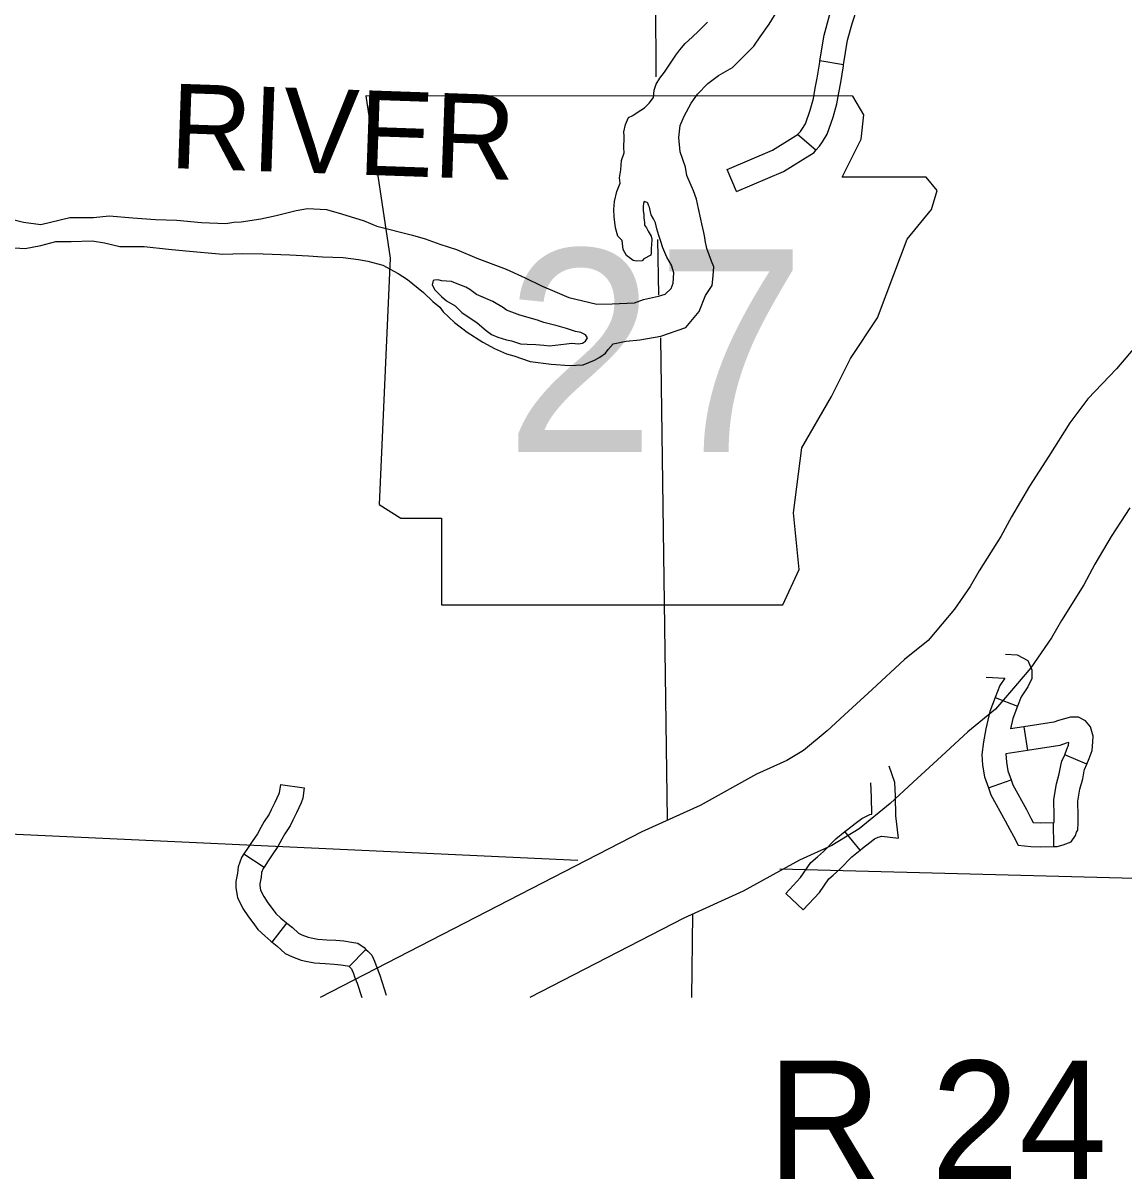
# Model space of a CAD drawing. Extents: x -492261 to -432772, y 1441225 to 1452922.
# Drawn here: x -463909.6 to -463713.1, y 1450842.3 to 1451048.6 of the extents above; entities that cross this region are included whole.
import ezdxf

# ---------------------------------------------------------------- set-up
doc = ezdxf.new("R2010")
doc.units = 0
doc.layers.add('Default', color=7, linetype='Continuous')

msp = doc.modelspace()

# ---------------------------------------------------------------- linework, layer by layer
at = {"layer": 'Default'}
for p, q in [((-463763.12, 1451041.19), (-463767.35, 1451041.89)), ((-463768.05, 1451025.96), (-463771.32, 1451028.73)), ((-463782.23, 1451018.56), (-463783.92, 1451022.5)), ((-463736.06, 1450928.24), (-463732.05, 1450926.71)), ((-463730.96, 1450922.99), (-463730.3, 1450918.75)), ((-463719.71, 1450916.34), (-463723.65, 1450918.01)), ((-463737.26, 1450912.12), (-463733.22, 1450913.53)), ((-463863.67, 1450912.68), (-463859.42, 1450912.12)), ((-463725.57, 1450901.62), (-463725.64, 1450905.91)), ((-463760.19, 1450900.97), (-463762.88, 1450904.3)), ((-463870.16, 1450900.29), (-463866.58, 1450897.94)), ((-463770.32, 1450890.3), (-463773.46, 1450893.21)), ((-463865.13, 1450884.54), (-463862.49, 1450887.92)), ((-463851.4, 1450880.21), (-463848.39, 1450883.26))]:
    msp.add_line(p, q, dxfattribs=at)
for points in [[(-463796.62, 1451086.6), (-463796.7, 1451052.8), (-463796.64, 1451039.02)], [(-463767.35, 1451041.89), (-463766.59, 1451046.5), (-463765.65, 1451049.99), (-463764.76, 1451052.67), (-463764.12, 1451055.22), (-463763.87, 1451056.59)], [(-463763.12, 1451041.19), (-463762.4, 1451045.6), (-463761.54, 1451048.76), (-463760.64, 1451051.47), (-463759.93, 1451054.31), (-463759.65, 1451055.8)], [(-463787.8, 1451000.02), (-463786.56, 1451001.81), (-463786.41, 1451003.53), (-463786.26, 1451005.13), (-463786.73, 1451006.15), (-463787.56, 1451008.37), (-463787.81, 1451009.8), (-463787.87, 1451010.37), (-463788.06, 1451011.28), (-463788.42, 1451012.82), (-463788.6, 1451013.62), (-463789.03, 1451015.56), (-463789.39, 1451017.21), (-463789.92, 1451018.69), (-463791.1, 1451021.42), (-463791.35, 1451022.91), (-463792.3, 1451025.64), (-463792.56, 1451028.21), (-463792.3, 1451030.33), (-463791.58, 1451032), (-463790.35, 1451034.36), (-463789.23, 1451035.97), (-463787.37, 1451037.83), (-463785.44, 1451039.28), (-463782.95, 1451040.74), (-463781.08, 1451042.54), (-463779.17, 1451044.51), (-463777.99, 1451046.18), (-463776.42, 1451048.43), (-463774.23, 1451052)], [(-463799.08, 1451006.17), (-463800.1, 1451006.15), (-463800.68, 1451006.26), (-463801.89, 1451007.16), (-463802.47, 1451008.24), (-463802.67, 1451009.84), (-463803.42, 1451010.57), (-463803.84, 1451012.11), (-463804.09, 1451014.05), (-463804.11, 1451015.37), (-463804.01, 1451016.8), (-463803.63, 1451018.57), (-463803.02, 1451020.07), (-463803.15, 1451021.04), (-463802.88, 1451022.42), (-463802.79, 1451024.13), (-463802.29, 1451025.45), (-463802.36, 1451026.42), (-463802.27, 1451028.14), (-463802.27, 1451028.43), (-463802.34, 1451029.23), (-463802.07, 1451030.55), (-463801.52, 1451031.81), (-463800.72, 1451032.16), (-463799.99, 1451032.69), (-463798.68, 1451033.51), (-463797.84, 1451034.37), (-463797.05, 1451035.36), (-463796.95, 1451036.67), (-463796.57, 1451037.76), (-463795.95, 1451038.8), (-463795.11, 1451039.9), (-463794.04, 1451041.46), (-463793.09, 1451042.9), (-463792.36, 1451043.88), (-463791.4, 1451044.98), (-463790.16, 1451046.14), (-463788.97, 1451047.24), (-463788.13, 1451048.11), (-463787.39, 1451048.8)], [(-463771.32, 1451028.73), (-463770.82, 1451029.31), (-463770.46, 1451029.82), (-463769.95, 1451030.65), (-463769.09, 1451033.11), (-463768.52, 1451035.18), (-463768.2, 1451037.01), (-463767.82, 1451038.82), (-463767.38, 1451041.69), (-463767.35, 1451041.89)], [(-463768.05, 1451025.96), (-463767.44, 1451026.68), (-463766.9, 1451027.44), (-463766.05, 1451028.79), (-463765, 1451031.84), (-463764.34, 1451034.24), (-463763.99, 1451036.19), (-463763.6, 1451038.05), (-463763.15, 1451041.02), (-463763.12, 1451041.19)], [(-463783.92, 1451022.5), (-463775.81, 1451025.98), (-463772.66, 1451027.91), (-463771.24, 1451028.82), (-463771.32, 1451028.73)], [(-463782.23, 1451018.56), (-463773.83, 1451022.16), (-463770.38, 1451024.28), (-463768.38, 1451025.56), (-463768.05, 1451025.96)], [(-463911.16, 1451013.54), (-463909.55, 1451013.1), (-463906.41, 1451012.68), (-463901.28, 1451013.95), (-463897, 1451013.95), (-463894.2, 1451014.21), (-463890.02, 1451013.87), (-463885.96, 1451013.57), (-463882.13, 1451013.45), (-463877.73, 1451013.05), (-463873.38, 1451012.88), (-463871.96, 1451013.12), (-463870.64, 1451013.14), (-463867.17, 1451013.7), (-463864.43, 1451014.31), (-463860.84, 1451015.21), (-463858.85, 1451015.52), (-463855.42, 1451015.34), (-463852.78, 1451014.57), (-463848.71, 1451013.31), (-463846.47, 1451012.36), (-463840.1, 1451010.79), (-463837.81, 1451010.13), (-463835.17, 1451009.19), (-463832.24, 1451008.2), (-463828.57, 1451006.7), (-463823.34, 1451004.71), (-463819.95, 1451003.15), (-463817.02, 1451001.76), (-463814.66, 1451000.71), (-463812.19, 1450999.65), (-463807.15, 1450998.46), (-463804.41, 1450998.49), (-463800.47, 1450998.71), (-463798.82, 1450999.31), (-463796.14, 1450999.86), (-463795, 1451000.27), (-463793.93, 1451001.26), (-463793.54, 1451002.23), (-463793.45, 1451004.06), (-463793.87, 1451005.43), (-463794.69, 1451006.85), (-463795.39, 1451008.5), (-463795.75, 1451009.64), (-463796.11, 1451010.72), (-463796.46, 1451011.92), (-463796.71, 1451013), (-463797.06, 1451013.68), (-463797.47, 1451014.42), (-463797.53, 1451014.65), (-463797.77, 1451015.79), (-463797.95, 1451016.13), (-463798.06, 1451016.47), (-463798.18, 1451016.64), (-463798.7, 1451016.81), (-463798.86, 1451016.46), (-463798.91, 1451015.95), (-463798.91, 1451015.2), (-463798.78, 1451014.4), (-463798.77, 1451013.89), (-463798.65, 1451013.03), (-463798.64, 1451012.58), (-463798.29, 1451012.07), (-463798, 1451011.5), (-463797.48, 1451010.59), (-463797.35, 1451010.08), (-463797.4, 1451008.99), (-463797.45, 1451008.53), (-463797.49, 1451007.62), (-463797.55, 1451007.21), (-463798.8, 1451006.57), (-463799.08, 1451006.17)], [(-463911.1, 1451008.51), (-463909.21, 1451008.42), (-463906.42, 1451008.91), (-463903.74, 1451009.63), (-463901, 1451009.67), (-463897.28, 1451009.77), (-463895.05, 1451009.4), (-463892.3, 1451008.75), (-463887.96, 1451008.75), (-463883.61, 1451008.29), (-463880.52, 1451007.98), (-463873.94, 1451007.38), (-463870.34, 1451007.48), (-463866.74, 1451007.42), (-463862, 1451007.25), (-463858.62, 1451007.06), (-463856.17, 1451006.92), (-463852.45, 1451006.8), (-463849.7, 1451006.43), (-463848.04, 1451006.11), (-463845.4, 1451005.4), (-463842.64, 1451003.95), (-463840.97, 1451002.88), (-463838.09, 1451000.52), (-463836.47, 1450998.94), (-463835.2, 1450997.93), (-463834.61, 1450997.08), (-463832.59, 1450995.16), (-463830.34, 1450993.47), (-463827.52, 1450991.68), (-463825.45, 1450990.56), (-463823.32, 1450989.61), (-463822, 1450989.23), (-463819.07, 1450988.24), (-463815.3, 1450987.72), (-463812.04, 1450987.53), (-463809.64, 1450987.62), (-463807.59, 1450988.44), (-463806.63, 1450988.97), (-463805.61, 1450989.73), (-463805.16, 1450990.36), (-463804.26, 1450991.4), (-463801.92, 1450991.83), (-463799.47, 1450992.09), (-463795.76, 1450992.77), (-463791.27, 1450994.31), (-463788.9, 1450997.15), (-463787.8, 1451000.02)], [(-463796.33, 1451010.03), (-463796.14, 1451000.14)], [(-463827.5, 1450999.68), (-463828.65, 1451000.18), (-463829.87, 1451001.08), (-463830.56, 1451001.47), (-463832.11, 1451002.08), (-463833.14, 1451002.53), (-463834.91, 1451002.62), (-463835.49, 1451002.78), (-463836.17, 1451002.72), (-463836.4, 1451002.66), (-463836.56, 1451001.91), (-463836.09, 1451001), (-463834.88, 1450999.82), (-463834.01, 1450999.03), (-463832.46, 1450998.19), (-463831.3, 1450997), (-463828.53, 1450995.1), (-463826.91, 1450993.74), (-463825.99, 1450993.07), (-463824.84, 1450992.57), (-463823.29, 1450992.07), (-463822.43, 1450991.91), (-463820.77, 1450991.36), (-463819.63, 1450991.32), (-463818.08, 1450991.28), (-463816.65, 1450991.13), (-463815.62, 1450991.03)], [(-463815.62, 1450991.03), (-463812.6, 1450991.35), (-463811.63, 1450991.48), (-463810.43, 1450991.38), (-463809.74, 1450991.5), (-463809.18, 1450991.85), (-463808.84, 1450992.43), (-463809.19, 1450993), (-463810.05, 1450993.39), (-463810.97, 1450993.55), (-463812.58, 1450994.1), (-463814.24, 1450994.59), (-463816.65, 1450995.19), (-463817.74, 1450995.63), (-463820.89, 1450996.51), (-463823.3, 1450997.39), (-463823.82, 1450997.79), (-463825.72, 1450998.91), (-463828.65, 1451000.18)], [(-463795.82, 1450992.43), (-463794.61, 1450906.46)], [(-463711.04, 1450990.82), (-463714.38, 1450986.89), (-463719.52, 1450981.56), (-463722.75, 1450977.27), (-463726.5, 1450971.29), (-463729.92, 1450965.95), (-463733.17, 1450960.49), (-463735.06, 1450956.96), (-463738.93, 1450950.82), (-463740.52, 1450948.04), (-463743.31, 1450943.98), (-463745.51, 1450941.41), (-463748.04, 1450938.42), (-463752.24, 1450935.02), (-463758, 1450929.64), (-463762.27, 1450925.77), (-463766.08, 1450922.25), (-463770.29, 1450918.78), (-463773.23, 1450916.98), (-463778.68, 1450914.53), (-463788.73, 1450908.96), (-463799.13, 1450904.25), (-463856.55, 1450874.66)], [(-463712.03, 1450962.11), (-463715.33, 1450956.95), (-463718.24, 1450952.05), (-463720.25, 1450948.32), (-463724.22, 1450942), (-463725.99, 1450938.91), (-463729.7, 1450933.51), (-463732.46, 1450930.29), (-463736, 1450926.12), (-463740.97, 1450922.08), (-463746.39, 1450917.02), (-463750.7, 1450913.12), (-463754.8, 1450909.33), (-463760.32, 1450904.79), (-463765.2, 1450901.8), (-463771, 1450899.19), (-463781.03, 1450893.63), (-463791.66, 1450888.81), (-463819.12, 1450874.66)], [(-463734.19, 1450935.96), (-463732.15, 1450935.83), (-463730.25, 1450934.86), (-463729.52, 1450933.19), (-463729.5, 1450931.65), (-463730.2, 1450930.13), (-463731.43, 1450928.35), (-463732.05, 1450926.71)], [(-463737.67, 1450931.88), (-463734.34, 1450931.67), (-463735.25, 1450930.36), (-463736.06, 1450928.24)], [(-463736.06, 1450928.24), (-463737.01, 1450925.76), (-463737.73, 1450922.64), (-463738.15, 1450920.33), (-463738.44, 1450918.05), (-463738.3, 1450916.15), (-463737.94, 1450914.06), (-463737.26, 1450912.12)], [(-463732.05, 1450926.71), (-463732.9, 1450924.5), (-463733.34, 1450922.62)], [(-463719.71, 1450916.34), (-463719.27, 1450917.35), (-463718.72, 1450918.75), (-463718.62, 1450920.29), (-463718.56, 1450921.31), (-463719.02, 1450923.01), (-463719.95, 1450924.05), (-463721.21, 1450924.72), (-463722.59, 1450924.73), (-463723.67, 1450924.45), (-463724.77, 1450924.12), (-463725.58, 1450923.82), (-463730.96, 1450922.99)], [(-463730.96, 1450922.99), (-463733.34, 1450922.62)], [(-463723.65, 1450918.01), (-463723.24, 1450918.98), (-463722.96, 1450919.7), (-463722.92, 1450920.2), (-463723.41, 1450920.06), (-463724.51, 1450919.65), (-463730.3, 1450918.75)], [(-463730.3, 1450918.75), (-463734.15, 1450918.15)], [(-463734.15, 1450918.15), (-463734.04, 1450916.68), (-463733.78, 1450915.14), (-463733.22, 1450913.53)], [(-463725.64, 1450905.91), (-463725.62, 1450905.91), (-463725.53, 1450905.93), (-463725.53, 1450905.95), (-463725.54, 1450907.06), (-463725.59, 1450910.03), (-463725.13, 1450912.8), (-463724.63, 1450914.62), (-463724.36, 1450916.11), (-463724.14, 1450916.84), (-463723.65, 1450918.01)], [(-463810.56, 1450899.12), (-463940.4, 1450905.14), (-463945.72, 1450905.42), (-464092.19, 1450911.95), (-464097.05, 1450912.06), (-464249.33, 1450917.03)], [(-463760.19, 1450900.97), (-463759.75, 1450901.32), (-463758.44, 1450902.33), (-463757.63, 1450902.97), (-463756.97, 1450903.28), (-463756.27, 1450903.47), (-463753.3, 1450903.09), (-463753.78, 1450907.1), (-463753.87, 1450910.6), (-463753.96, 1450913.04), (-463754.99, 1450915.98)], [(-463725.57, 1450901.62), (-463725.02, 1450901.63), (-463723.9, 1450901.93), (-463722.48, 1450902.46), (-463721.75, 1450903.59), (-463721.56, 1450904.16), (-463721.32, 1450904.54), (-463721.24, 1450905.85), (-463721.26, 1450907.12), (-463721.29, 1450909.7), (-463720.93, 1450911.88), (-463720.44, 1450913.68), (-463720.19, 1450915.12), (-463720.11, 1450915.39), (-463719.71, 1450916.34)], [(-463733.22, 1450913.53), (-463732.9, 1450912.63), (-463730.47, 1450908.21), (-463729.68, 1450906.69), (-463729.25, 1450905.9), (-463727.89, 1450905.87), (-463725.64, 1450905.91)], [(-463863.67, 1450912.68), (-463863.86, 1450911.22), (-463863.92, 1450911.02), (-463864.64, 1450909.51), (-463865.33, 1450908.18), (-463865.67, 1450907.42), (-463866.54, 1450906.1), (-463867.14, 1450905.01), (-463867.77, 1450903.88), (-463868.68, 1450902.52), (-463869.42, 1450901.42), (-463870.16, 1450900.29)], [(-463859.42, 1450912.12), (-463859.66, 1450910.26), (-463859.93, 1450909.43), (-463860.8, 1450907.61), (-463861.47, 1450906.3), (-463861.91, 1450905.34), (-463862.86, 1450903.9), (-463863.39, 1450902.93), (-463864.11, 1450901.64), (-463865.13, 1450900.13), (-463865.86, 1450899.04), (-463866.58, 1450897.94)], [(-463762.88, 1450904.3), (-463762.41, 1450904.69), (-463761.07, 1450905.72), (-463759.89, 1450906.64), (-463758.46, 1450907.32), (-463758.07, 1450907.42), (-463758.15, 1450910.46), (-463758.25, 1450912.97)], [(-463737.26, 1450912.12), (-463736.83, 1450910.88), (-463734.25, 1450906.19), (-463733.46, 1450904.68), (-463732.81, 1450903.47), (-463731.93, 1450901.88), (-463729.68, 1450901.62), (-463727.9, 1450901.58), (-463725.57, 1450901.62)], [(-463773.46, 1450893.21), (-463770.79, 1450896.1), (-463768.97, 1450898.77), (-463767.78, 1450899.77), (-463766.73, 1450900.71), (-463764.51, 1450902.98), (-463762.88, 1450904.3)], [(-463870.16, 1450900.29), (-463870.58, 1450899.66), (-463871.21, 1450897.98), (-463871.34, 1450896.84), (-463871.64, 1450895.4), (-463871.63, 1450894.24), (-463871.31, 1450892.5), (-463870.37, 1450890.58), (-463869.38, 1450889.08), (-463868.57, 1450888.04), (-463867.71, 1450886.79), (-463866.42, 1450885.65), (-463865.34, 1450884.7), (-463865.13, 1450884.54)], [(-463770.32, 1450890.3), (-463767.42, 1450893.42), (-463765.77, 1450895.87), (-463764.97, 1450896.53), (-463763.75, 1450897.62), (-463761.62, 1450899.81), (-463760.19, 1450900.97)], [(-463866.58, 1450897.94), (-463866.74, 1450897.7), (-463867.01, 1450896.97), (-463867.1, 1450896.16), (-463867.35, 1450894.97), (-463867.35, 1450894.64), (-463867.2, 1450893.86), (-463866.64, 1450892.71), (-463865.9, 1450891.59), (-463865.11, 1450890.58), (-463864.48, 1450889.66), (-463863.58, 1450888.86), (-463862.6, 1450888), (-463862.49, 1450887.92)], [(-463355.45, 1450881.93), (-463489.03, 1450888.27), (-463490.8, 1450888.59), (-463639.38, 1450894.24), (-463643.2, 1450894.13), (-463774.52, 1450897.57)], [(-463790.12, 1450889.55), (-463790.25, 1450874.66)], [(-463862.49, 1450887.92), (-463861.5, 1450887.14), (-463860.43, 1450886.17), (-463859.81, 1450885.88), (-463858.69, 1450885.45), (-463858.18, 1450885.33), (-463857, 1450885.09), (-463855.37, 1450884.99), (-463853.75, 1450884.89), (-463852.32, 1450884.77), (-463850.98, 1450884.54), (-463849.83, 1450884.35), (-463848.7, 1450883.57), (-463848.39, 1450883.26)], [(-463865.13, 1450884.54), (-463864.26, 1450883.86), (-463862.81, 1450882.55), (-463861.48, 1450881.94), (-463859.97, 1450881.35), (-463859.11, 1450881.14), (-463857.55, 1450880.83), (-463855.64, 1450880.72), (-463854.06, 1450880.61), (-463852.87, 1450880.52), (-463851.69, 1450880.31), (-463851.47, 1450880.27), (-463851.45, 1450880.26), (-463851.4, 1450880.21)], [(-463848.39, 1450883.26), (-463848.05, 1450882.93), (-463847.35, 1450882.23), (-463846.89, 1450881.14), (-463846.64, 1450880.52), (-463846.4, 1450879.88), (-463845.93, 1450878.65), (-463844.77, 1450875.11)], [(-463851.4, 1450880.21), (-463851.07, 1450879.88), (-463850.97, 1450879.78), (-463850.85, 1450879.5), (-463850.64, 1450878.98), (-463850.41, 1450878.37), (-463849.96, 1450877.2), (-463849.13, 1450874.66)]]:
    msp.add_lwpolyline(points, dxfattribs=at)
msp.add_lwpolyline([(-463848.42, 1451035.66), (-463844.07, 1451006.65), (-463846, 1450962.67), (-463842.14, 1450960.25), (-463834.89, 1450960.25), (-463834.89, 1450944.78), (-463773.98, 1450944.78), (-463771.08, 1450951.07), (-463772.05, 1450961.22), (-463770.6, 1450972.82), (-463765.28, 1450982), (-463761.9, 1450988.77), (-463757.06, 1450996.02), (-463754.16, 1451003.75), (-463751.75, 1451010.04), (-463747.4, 1451015.35), (-463746.43, 1451018.74), (-463748.36, 1451021.16), (-463763.35, 1451021.16), (-463759.96, 1451027.92), (-463759.48, 1451032.27), (-463761.48, 1451035.61)], close=True, dxfattribs=at)

# ---------------------------------------------------------------- texts
msp.add_text('RIVER', height=15.086, rotation=358, dxfattribs=at).set_placement((-463883.57, 1451022.78))
for s, height, p in [('27', 36.206, (-463823.64, 1450972.05)), ('R', 21.12, (-463776.72, 1450842.28)), ('24', 21.12, (-463747.51, 1450842.28))]:
    msp.add_text(s, height=height, dxfattribs=at).set_placement(p)

doc.saveas('drawing.dxf')
